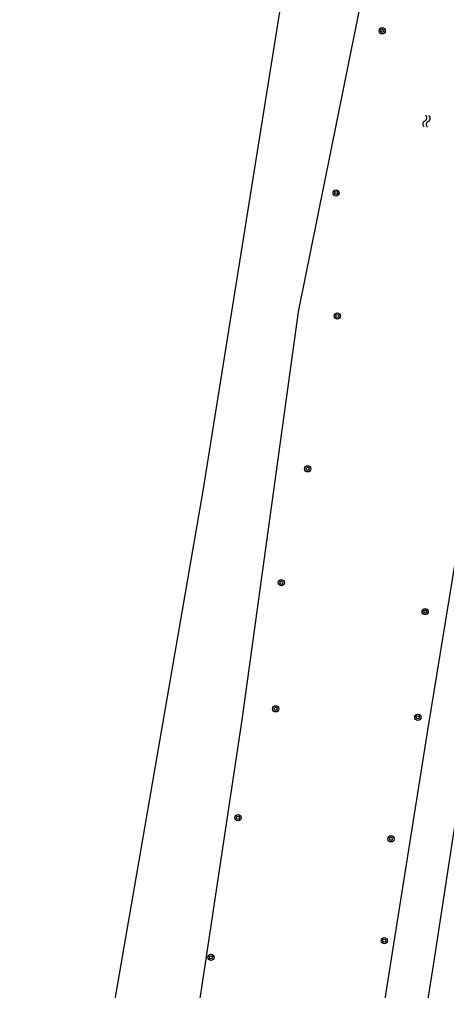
# Model space of a CAD drawing. Extents: x 125000 to 129004, y 397500 to 399008.
# Drawn here: x 126016.5 to 126071.5, y 398219.6 to 398344.7 of the extents above; entities that cross this region are included whole.
import ezdxf

# ---------------------------------------------------------------- set-up
doc = ezdxf.new("R2010")
doc.units = 0
for name, color, linetype in [('gg-kntw-bovenkant insteek waterloop', 7, 'Continuous'), ('gg-kntw-greppel-droge sloot', 7, 'Continuous'), ('gt-symb-boom', 7, 'Continuous'), ('gt-symb-watersymbool', 7, 'Continuous'), ('gx-grn-maaiveld', 7, 'Continuous')]:
    doc.layers.add(name, color=color, linetype=linetype)

# ---------------------------------------------------------------- blocks, each defined once
blk = doc.blocks.new('gt0-BOOM')
at = {"layer": 'gt-symb-boom'}
for radius in [0.4, 0.2]:
    blk.add_circle((0, 0), radius, dxfattribs=at)
blk = doc.blocks.new('gt0-WA')
at = {"layer": 'gt-symb-watersymbool'}
for centre, start, end in [((-0.32, 0.02), 28.0725, 151.9275), ((0.43, 0.42), 208.0725, 331.9275), ((-0.32, -0.43), 28.0725, 151.9275), ((0.43, -0.03), 208.0725, 331.9275)]:
    blk.add_arc(centre, 0.425, start, end, dxfattribs=at)

msp = doc.modelspace()

# ---------------------------------------------------------------- linework, layer by layer
at = {"layer": 'gg-kntw-bovenkant insteek waterloop'}
for points in [[(126085.98, 398362.65), (126077.63, 398305.87), (126069.08, 398253.38), (126059.61, 398193.97), (126052.15, 398146.4)], [(126025.36, 398141.02), (126029.36, 398162.4), (126037.95, 398206.62), (126045.16, 398254.48), (126052.42, 398307.02), (126062.39, 398356.36), (126063.01, 398358.58)]]:
    msp.add_lwpolyline(points, dxfattribs=at)
at = {"layer": 'gg-kntw-greppel-droge sloot'}
msp.add_lwpolyline([(126050.88, 398121.79), (126054.6, 398139.12), (126058, 398155.95), (126061.24, 398172.76), (126064.26, 398189.41), (126067.17, 398206.35), (126069.84, 398223.15), (126081.69, 398300.68)], dxfattribs=at)
at = {"layer": 'gx-grn-maaiveld'}
msp.add_lwpolyline([(126016.52, 398147.32), (126040.15, 398283.97), (126055.14, 398377.62)], dxfattribs=at)

# ---------------------------------------------------------------- block references
at = {"layer": 'gt-symb-boom'}
for p in [(126063.19, 398343.21), (126057.26, 398322.34), (126057.41, 398306.49), (126053.59, 398286.8), (126050.22, 398272.12), (126068.72, 398268.42), (126049.48, 398255.89), (126067.77, 398254.8), (126044.64, 398241.88), (126064.33, 398239.14), (126063.45, 398226.02), (126041.15, 398223.89)]:
    msp.add_blockref('gt0-BOOM', p, dxfattribs=at)
at = {"layer": 'gt-symb-watersymbool', "rotation": 84.03296237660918}
msp.add_blockref('gt0-WA', (126068.88, 398331.51), dxfattribs=at)

doc.saveas('drawing.dxf')
